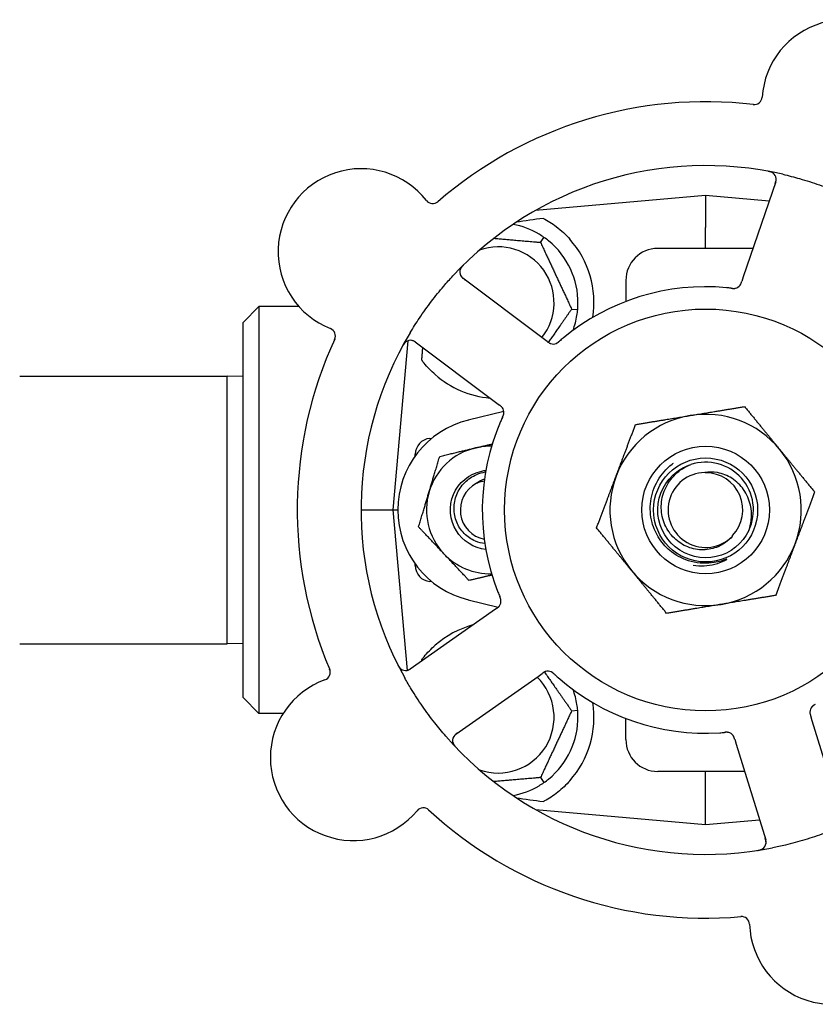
# Model space of a CAD drawing. Header units: inches. Extents: x 18 to 846, y -44 to 561.
# Tile 576 of 637: x 440.55 to 443.67, y 445.02 to 448.88. Entities that reach past the tile are written whole.
import ezdxf

# ---------------------------------------------------------------- set-up
doc = ezdxf.new("R2010")
doc.units = ezdxf.units.IN
doc.header["$LTSCALE"] = 24
doc.header["$MEASUREMENT"] = 0
doc.layers.add('Visible (ANSI)', color=7, linetype='Continuous', lineweight=30)

msp = doc.modelspace()

# ---------------------------------------------------------------- linework, layer by layer
at = {"layer": 'Visible (ANSI)'}
for p, q in [((443.51587, 448.24229), (443.38873, 447.87042)), ((443.24093, 448.18918), (442.57482, 448.13091)), ((443.24093, 448.18918), (443.24093, 448.06428)), ((443.49026, 448.16737), (443.24093, 448.18918)), ((443.24093, 447.98168), (443.24093, 448.06428)), ((442.59401, 448.00565), (442.60767, 448.02517)), ((443.42677, 447.98168), (443.05343, 447.98168)), ((442.60451, 447.62879), (442.29013, 447.86463)), ((442.92843, 447.85668), (442.92843, 447.77398)), ((443.38873, 447.87042), (443.38229, 447.85159)), ((441.42843, 447.69168), (441.49093, 447.75418)), ((441.49093, 447.75418), (441.49093, 446.15918)), ((441.64742, 447.75418), (441.49093, 447.75418)), ((442.71601, 447.74402), (442.73974, 447.74195)), ((441.42843, 446.22168), (441.42843, 447.69168)), ((442.07395, 447.61988), (442.01593, 446.95668)), ((442.62041, 447.61687), (442.60451, 447.62879)), ((442.1032, 447.61545), (442.41759, 447.37961)), ((440.55343, 447.48168), (441.36593, 447.48168)), ((441.36593, 446.43168), (441.36593, 447.48168)), ((441.42843, 447.48005), (441.36593, 447.48168)), ((442.41759, 447.37961), (442.4335, 447.36767)), ((442.45041, 447.3428), (442.31125, 447.30885)), ((442.16048, 447.23716), (442.16837, 447.23785)), ((442.10343, 447.16909), (442.10343, 447.17489)), ((441.89093, 446.95668), (442.01593, 446.95668)), ((442.01593, 446.95668), (442.03468, 446.95668)), ((442.01593, 446.95668), (442.07095, 446.3278)), ((442.10343, 446.73847), (442.10343, 446.74427)), ((442.16837, 446.67552), (442.16048, 446.67621)), ((442.31125, 446.60451), (442.42844, 446.57592)), ((442.40505, 446.55911), (442.08361, 446.33299)), ((442.4213, 446.57054), (442.40505, 446.55911)), ((440.55343, 446.43168), (441.36593, 446.43168)), ((441.42843, 446.43332), (441.36593, 446.43168)), ((442.58428, 446.30433), (442.60055, 446.31578)), ((442.26283, 446.07821), (442.58428, 446.30433)), ((441.42843, 446.22168), (441.49093, 446.15918)), ((441.58585, 446.15918), (441.49093, 446.15918)), ((442.71601, 446.16934), (442.73974, 446.17142)), ((442.92843, 446.05668), (442.92843, 446.13939)), ((443.65844, 446.13058), (443.65258, 446.1496)), ((443.77416, 445.75499), (443.65844, 446.13058)), ((443.35489, 446.05785), (443.36075, 446.03886)), ((443.36075, 446.03886), (443.47647, 445.66327)), ((443.39377, 445.93168), (443.05343, 445.93168)), ((443.24093, 445.84909), (443.24093, 445.93168)), ((442.59401, 445.90771), (442.60767, 445.8882)), ((443.24093, 445.72418), (443.24093, 445.84909)), ((442.57482, 445.78246), (443.24093, 445.72418)), ((443.24093, 445.72418), (443.45201, 445.74265))]:
    msp.add_line(p, q, dxfattribs=at)
for radius in [0.7875, 0.25014, 0.20385]:
    msp.add_circle((443.24093, 446.95668), radius, dxfattribs=at)
for centre, radius, start, end in [((443.78685, 448.55344), 0.325, 326.006, 176.24329), ((443.24093, 446.95668), 1.6, 83.25836, 130.99093), ((443.43137, 448.57678), 0.03125, 263.29575, 356.24329), ((441.89103, 447.96931), 0.325, 38.006, 248.24329), ((443.24093, 446.95668), 1.35, 77.06409, 137.1852), ((443.4863, 448.2524), 0.03125, 341.12465, 79.27672), ((442.17173, 448.18867), 0.03125, 218.006, 310.95354), ((442.42843, 447.76918), 0.3125, 59.15807, 79.28378), ((442.42843, 447.76918), 0.3125, 359.15807, 50.84193), ((442.42843, 447.76918), 0.375, 351.21293, 41.51889), ((442.42843, 447.76918), 0.21875, 321.38477, 109.65889), ((443.05343, 447.85668), 0.125, 90, 180), ((442.30888, 447.88963), 0.03125, 134.97257, 233.12465), ((443.24093, 446.95668), 0.875, 84.63234, 129.61695), ((443.35086, 447.85624), 0.03125, 281.91027, 323.9096), ((442.42843, 447.76918), 0.3125, 339.72028, 350.84193), ((441.75898, 447.63844), 0.03125, 335.29575, 68.24329), ((443.24093, 446.95668), 1.6, 155.25836, 202.99093), ((443.24093, 446.95668), 1.35, 149.06409, 209.1852), ((442.08445, 447.59045), 0.03125, 53.12465, 151.27672), ((442.6438, 447.63839), 0.03125, 251.11888, 292.57804), ((442.42843, 447.76918), 0.375, 228.77041, 265.08898), ((442.41937, 447.33921), 0.03125, 353.91027, 35.9096), ((443.24093, 446.95668), 0.375, 99.34128, 159.34128), ((443.24093, 446.95668), 0.375, 39.34128, 99.34128), ((442.39718, 446.95668), 0.3625, 103.71173, 256.28827), ((443.24093, 446.95668), 0.875, 156.63234, 201.61695), ((442.16593, 447.17489), 0.0625, 95, 180), ((442.39718, 446.95668), 0.25, 103.27138, 163.27138), ((442.39718, 446.95668), 0.25, 88.80625, 103.27138), ((443.24093, 446.95668), 0.375, 339.34128, 39.34128), ((443.24093, 446.95668), 0.1875, 334.71096, 108.15663), ((443.24093, 446.95668), 0.375, 159.34128, 219.34128), ((443.24093, 446.95668), 0.14696, 91.25861, 315.29572), ((443.24093, 446.95668), 0.14583, 316.55117, 90.00317), ((442.39718, 446.95668), 0.11727, 117.74755, 258.35099), ((442.39718, 446.95668), 0.25, 163.27138, 223.27138), ((443.24093, 446.95668), 0.375, 279.34128, 339.34128), ((442.39718, 446.95668), 0.25, 223.27138, 271.19375), ((442.16593, 446.73847), 0.0625, 180, 265), ((443.24093, 446.95668), 0.375, 219.34128, 279.34128), ((442.40806, 446.59943), 0.03125, 323.11888, 4.57804), ((442.42843, 446.14418), 0.375, 105.31908, 131.22959), ((442.06563, 446.35855), 0.03125, 206.97257, 305.12465), ((441.73884, 446.32052), 0.03125, 290.006, 22.95354), ((442.62325, 446.29354), 0.03125, 65.91027, 107.9096), ((441.86072, 445.98577), 0.325, 110.006, 320.24329), ((442.42843, 446.14418), 0.21875, 250.34111, 46.01219), ((443.24093, 446.95668), 0.875, 228.63234, 273.61695), ((442.42843, 446.14418), 0.3125, 9.15807, 20.27972), ((442.42843, 446.14418), 0.375, 318.48111, 8.78707), ((443.68074, 446.16431), 0.03125, 137.91027, 179.9096), ((442.42843, 446.14418), 0.3125, 309.15807, 0.84193), ((442.28081, 446.05265), 0.03125, 125.12465, 223.27672), ((443.32332, 446.05419), 0.03125, 35.11888, 76.57804), ((443.24093, 446.95668), 1.35, 221.06409, 281.1852), ((443.05343, 446.05668), 0.125, 180, 270), ((442.42843, 446.14418), 0.3125, 280.71622, 300.84193), ((442.13459, 445.75794), 0.03125, 47.29575, 140.24329), ((443.24093, 446.95668), 1.6, 227.25836, 274.99093), ((443.4466, 445.65407), 0.03125, 278.97257, 17.12465), ((443.73782, 445.344), 0.325, 182.006, 32.24329), ((443.38178, 445.33153), 0.03125, 2.006, 94.95354)]:
    msp.add_arc(centre, radius, start, end, dxfattribs=at)
for centre, major_axis, start_param, end_param in [((444.24596, 448.15163), (-2.38839, -0.20896), 5.4649258, 5.5279515), ((444.24596, 445.76173), (-2.38839, 0.20896), 0.7552338, 0.8182595)]:
    msp.add_ellipse(centre, major_axis=major_axis, ratio=0.0521373, start_param=start_param, end_param=end_param, dxfattribs=at)
for points, knots in [([(443.50489, 448.27752), (443.50466, 448.27769), (443.50436, 448.2779), (443.50336, 448.27855), (443.50255, 448.27903), (443.50069, 448.28), (443.49954, 448.28053), (443.49749, 448.28131), (443.49683, 448.28155), (443.49516, 448.2821), (443.4941, 448.28241), (443.49185, 448.28302), (443.49062, 448.28331), (443.4887, 448.28373), (443.48798, 448.28387), (443.48655, 448.28415), (443.48585, 448.28428), (443.48515, 448.28441)], [0.051298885, 0.051298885, 0.051298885, 0.051298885, 0.057269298, 0.057269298, 0.069785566, 0.069785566, 0.083632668, 0.083632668, 0.089458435, 0.089458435, 0.09782017, 0.09782017, 0.107290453, 0.107290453, 0.113094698, 0.113094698, 0.118968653, 0.118968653, 0.118968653, 0.118968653]), ([(443.51325, 448.23462), (443.51355, 448.23551), (443.51386, 448.23641), (443.51502, 448.23991), (443.5158, 448.24252), (443.51682, 448.24696), (443.51713, 448.24888), (443.51742, 448.25206), (443.51745, 448.25351), (443.51733, 448.25579), (443.51725, 448.25664), (443.51712, 448.25753), (443.5171, 448.25772), (443.51707, 448.25788)], [0, 0, 0, 0, 0.007248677, 0.007248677, 0.028564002, 0.028564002, 0.04748221, 0.04748221, 0.065361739, 0.065361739, 0.076705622, 0.076705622, 0.079955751, 0.079955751, 0.079955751, 0.079955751]), ([(443.54314, 448.27242), (443.56549, 448.26729), (443.58756, 448.26162), (443.63532, 448.24807), (443.66122, 448.23988), (443.71206, 448.22209), (443.73669, 448.21264), (443.7766, 448.19597), (443.7921, 448.18916), (443.80751, 448.18204)], [-0.73117336, -0.73117336, -0.73117336, -0.73117336, -0.55242948, -0.55242948, -0.34016147, -0.34016147, -0.13232742, -0.13232742, 0, 0, 0, 0]), ([(442.60556, 448.09971), (442.62162, 448.0911), (442.63905, 448.08017), (442.67502, 448.05272), (442.69341, 448.03559), (442.70921, 448.01776)], [1.44549616, 1.44549616, 1.44549616, 1.44549616, 1.60647008, 1.60647008, 1.78790376, 1.78790376, 1.78790376, 1.78790376]), ([(442.29181, 447.91672), (442.29136, 447.91627), (442.29092, 447.91584), (442.28973, 447.91465), (442.28898, 447.91388), (442.28762, 447.91242), (442.287, 447.91174), (442.28545, 447.90995), (442.28453, 447.9088), (442.28301, 447.90675), (442.28238, 447.90581), (442.28136, 447.90417), (442.28096, 447.90344), (442.2802, 447.90197), (442.27988, 447.90123), (442.27955, 447.9004), (442.27948, 447.90022), (442.27942, 447.90007)], [0, 0, 0, 0, 0.005149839, 0.005149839, 0.013554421, 0.013554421, 0.020527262, 0.020527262, 0.031641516, 0.031641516, 0.041623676, 0.041623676, 0.051235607, 0.051235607, 0.06373445, 0.06373445, 0.067355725, 0.067355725, 0.067355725, 0.067355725]), ([(442.08298, 447.65069), (442.09476, 447.67035), (442.10698, 447.6896), (442.1346, 447.7308), (442.15037, 447.75287), (442.18235, 447.79487), (442.1983, 447.81463), (442.22642, 447.84752), (442.23837, 447.86095), (442.25063, 447.87418)], [-0.73117437, -0.73117437, -0.73117437, -0.73117437, -0.55243049, -0.55243049, -0.34047291, -0.34047291, -0.14064238, -0.14064238, 0, 0, 0, 0]), ([(442.2804, 447.87675), (442.28053, 447.87649), (442.28069, 447.87616), (442.28152, 447.87457), (442.28245, 447.87308), (442.28437, 447.87055), (442.28536, 447.8694), (442.28807, 447.86664), (442.2899, 447.86501), (442.29267, 447.86277), (442.29349, 447.86212), (442.29509, 447.8609), (442.29586, 447.86033), (442.29662, 447.85975)], [0.058736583, 0.058736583, 0.058736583, 0.058736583, 0.064782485, 0.064782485, 0.086145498, 0.086145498, 0.103238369, 0.103238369, 0.123434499, 0.123434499, 0.131598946, 0.131598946, 0.138939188, 0.138939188, 0.138939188, 0.138939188]), ([(443.37534, 447.83681), (443.37539, 447.83689), (443.37545, 447.83697), (443.37564, 447.83721), (443.37577, 447.83739), (443.37636, 447.83821), (443.37687, 447.83899), (443.37802, 447.84094), (443.37867, 447.84222), (443.37986, 447.84489), (443.38042, 447.84629), (443.38117, 447.84834), (443.38139, 447.84899), (443.38173, 447.84995), (443.38184, 447.85028), (443.38206, 447.85092), (443.38217, 447.85123), (443.38228, 447.85155)], [0.038929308, 0.038929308, 0.038929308, 0.038929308, 0.040726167, 0.040726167, 0.043941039, 0.043941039, 0.054249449, 0.054249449, 0.066768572, 0.066768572, 0.07820649, 0.07820649, 0.083402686, 0.083402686, 0.086046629, 0.086046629, 0.08863019, 0.08863019, 0.08863019, 0.08863019]), ([(443.37583, 447.83746), (443.37583, 447.83746), (443.37584, 447.83746), (443.37588, 447.83752), (443.37601, 447.8377), (443.37641, 447.83826), (443.37672, 447.83871), (443.37738, 447.83973), (443.37771, 447.84031), (443.37812, 447.84106), (443.37822, 447.84125), (443.37895, 447.84267), (443.37969, 447.84434), (443.38073, 447.8471), (443.38102, 447.84793), (443.38148, 447.84923), (443.38164, 447.84968), (443.38195, 447.8506), (443.38212, 447.85108), (443.38228, 447.85155)], [0.028019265, 0.028019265, 0.028019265, 0.028019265, 0.028672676, 0.028672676, 0.033062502, 0.033062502, 0.040781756, 0.040781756, 0.051074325, 0.051074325, 0.054504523, 0.054504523, 0.075062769, 0.075062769, 0.083066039, 0.083066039, 0.087153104, 0.087153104, 0.091266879, 0.091266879, 0.091266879, 0.091266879]), ([(443.34118, 447.82592), (443.34071, 447.82598), (443.3402, 447.82603), (443.33966, 447.82609), (443.33479, 447.82665), (443.32814, 447.82734), (443.32278, 447.82785)], [0.48080563, 0.48080563, 0.48080563, 0.48080563, 0.5329828, 0.5329828, 0.5329828, 1, 1, 1, 1]), ([(443.34122, 447.82592), (443.34152, 447.82588), (443.34182, 447.82585), (443.34262, 447.82576), (443.34313, 447.8257), (443.34471, 447.82553), (443.34579, 447.82543), (443.34807, 447.82525), (443.34926, 447.82519), (443.35163, 447.82514), (443.35275, 447.82516), (443.35496, 447.8253), (443.35595, 447.82543), (443.35717, 447.82564), (443.3575, 447.82571), (443.35776, 447.82576)], [0.001596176, 0.001596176, 0.001596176, 0.001596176, 0.00393777, 0.00393777, 0.007842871, 0.007842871, 0.016055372, 0.016055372, 0.025513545, 0.025513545, 0.037191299, 0.037191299, 0.054193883, 0.054193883, 0.061558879, 0.061558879, 0.061558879, 0.061558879]), ([(443.34122, 447.82592), (443.34176, 447.82585), (443.34231, 447.82579), (443.34339, 447.82567), (443.34393, 447.82561), (443.34574, 447.82542), (443.34701, 447.8253), (443.34908, 447.82517), (443.34993, 447.82514), (443.35187, 447.8251), (443.35288, 447.82513), (443.35468, 447.82526), (443.35548, 447.82535), (443.35675, 447.82555), (443.35728, 447.82566), (443.35759, 447.82572), (443.35764, 447.82573), (443.35765, 447.82573), (443.35765, 447.82574), (443.35765, 447.82574)], [0, 0, 0, 0, 0.004180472, 0.004180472, 0.008305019, 0.008305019, 0.018114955, 0.018114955, 0.025612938, 0.025612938, 0.036850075, 0.036850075, 0.047489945, 0.047489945, 0.056089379, 0.056089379, 0.05828692, 0.05828692, 0.058652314, 0.058652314, 0.058652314, 0.058652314]), ([(442.10969, 447.61058), (442.10894, 447.61114), (442.10818, 447.61171), (442.10521, 447.6139), (442.10297, 447.61545), (442.09906, 447.61779), (442.09732, 447.61867), (442.09439, 447.61994), (442.09302, 447.62041), (442.09082, 447.621), (442.08999, 447.62119), (442.0891, 447.62134), (442.08891, 447.62137), (442.08875, 447.6214)], [0, 0, 0, 0, 0.007248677, 0.007248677, 0.028564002, 0.028564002, 0.047482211, 0.047482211, 0.06536174, 0.06536174, 0.076705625, 0.076705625, 0.079955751, 0.079955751, 0.079955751, 0.079955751]), ([(442.65509, 447.60925), (442.65531, 447.60934), (442.65559, 447.60945), (442.65639, 447.60981), (442.65697, 447.61008), (442.65816, 447.61071), (442.65877, 447.61106), (442.65997, 447.6118), (442.66055, 447.61218), (442.66193, 447.61314), (442.66276, 447.61375), (442.66397, 447.61468), (442.66432, 447.61497), (442.66562, 447.61601), (442.66657, 447.61681), (442.6678, 447.61786), (442.66811, 447.61812), (442.66854, 447.6185), (442.66868, 447.61861), (442.66881, 447.61873)], [0.044252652, 0.044252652, 0.044252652, 0.044252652, 0.050671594, 0.050671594, 0.061250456, 0.061250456, 0.071050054, 0.071050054, 0.078610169, 0.078610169, 0.087196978, 0.087196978, 0.090753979, 0.090753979, 0.100050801, 0.100050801, 0.10314767, 0.10314767, 0.10451733, 0.10451733, 0.10451733, 0.10451733]), ([(442.65544, 447.60939), (442.65544, 447.60939), (442.65547, 447.6094), (442.6556, 447.60945), (442.65573, 447.6095), (442.65614, 447.60968), (442.65647, 447.60983), (442.65758, 447.61036), (442.65841, 447.6108), (442.66012, 447.61185), (442.66099, 447.61243), (442.66297, 447.61386), (442.66412, 447.61476), (442.66629, 447.61656), (442.66735, 447.61746), (442.66852, 447.61848), (442.66866, 447.6186), (442.66881, 447.61873)], [0.030853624, 0.030853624, 0.030853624, 0.030853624, 0.032941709, 0.032941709, 0.03638518, 0.03638518, 0.042347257, 0.042347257, 0.055267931, 0.055267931, 0.065838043, 0.065838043, 0.077516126, 0.077516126, 0.087897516, 0.087897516, 0.089364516, 0.089364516, 0.089364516, 0.089364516]), ([(442.0663, 447.61589), (442.06607, 447.61572), (442.06579, 447.6155), (442.06485, 447.61475), (442.06415, 447.61413), (442.06265, 447.61266), (442.06179, 447.61173), (442.06041, 447.61002), (442.05999, 447.60947), (442.05894, 447.60805), (442.05832, 447.60714), (442.05704, 447.60518), (442.05639, 447.60411), (442.0554, 447.60241), (442.05504, 447.60177), (442.05433, 447.60049), (442.054, 447.59987), (442.05365, 447.59924)], [0.051298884, 0.051298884, 0.051298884, 0.051298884, 0.057269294, 0.057269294, 0.069785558, 0.069785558, 0.083632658, 0.083632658, 0.089458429, 0.089458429, 0.097820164, 0.097820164, 0.107290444, 0.107290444, 0.113094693, 0.113094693, 0.118968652, 0.118968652, 0.118968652, 0.118968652]), ([(442.62041, 447.61687), (442.62083, 447.61655), (442.62126, 447.61623), (442.62208, 447.61561), (442.62249, 447.61531), (442.62341, 447.61464), (442.62391, 447.61427), (442.62573, 447.61297), (442.62692, 447.61218), (442.62883, 447.61102), (442.62968, 447.61055), (442.63127, 447.60978), (442.63197, 447.60947), (442.63316, 447.609), (442.63369, 447.60882), (442.634, 447.60871), (442.63404, 447.6087), (442.63404, 447.6087), (442.63404, 447.6087), (442.63404, 447.6087)], [0, 0, 0, 0, 0.004355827, 0.004355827, 0.008687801, 0.008687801, 0.014307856, 0.014307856, 0.029588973, 0.029588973, 0.043844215, 0.043844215, 0.054171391, 0.054171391, 0.061954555, 0.061954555, 0.063871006, 0.063871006, 0.063878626, 0.063878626, 0.063878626, 0.063878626]), ([(442.62044, 447.61684), (442.62068, 447.61666), (442.62092, 447.61648), (442.62223, 447.6155), (442.62334, 447.61468), (442.62569, 447.61303), (442.62696, 447.6122), (442.62928, 447.61082), (442.63036, 447.61025), (442.63242, 447.6093), (442.63344, 447.60891), (442.63431, 447.60861), (442.63444, 447.60857), (442.63455, 447.60854)], [0, 0, 0, 0, 0.002309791, 0.002309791, 0.012623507, 0.012623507, 0.024338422, 0.024338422, 0.035397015, 0.035397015, 0.047442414, 0.047442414, 0.049661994, 0.049661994, 0.049661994, 0.049661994]), ([(442.18127, 447.48715), (442.16579, 447.50072), (442.15084, 447.51621), (442.13472, 447.53598), (442.13178, 447.53974), (442.12893, 447.54351)], [0.52788927, 0.52788927, 0.52788927, 0.52788927, 0.6827691, 0.6827691, 0.71884724, 0.71884724, 0.71884724, 0.71884724]), ([(442.44541, 447.35649), (442.44536, 447.35656), (442.4453, 447.35665), (442.44512, 447.3569), (442.445, 447.35708), (442.4444, 447.35789), (442.44382, 447.35862), (442.44231, 447.36031), (442.4413, 447.36133), (442.43913, 447.36329), (442.43796, 447.36425), (442.43625, 447.36559), (442.4357, 447.36601), (442.43489, 447.36663), (442.43461, 447.36684), (442.43407, 447.36724), (442.43381, 447.36744), (442.43354, 447.36764)], [0.038929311, 0.038929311, 0.038929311, 0.038929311, 0.040726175, 0.040726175, 0.043941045, 0.043941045, 0.054249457, 0.054249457, 0.066768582, 0.066768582, 0.078206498, 0.078206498, 0.083402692, 0.083402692, 0.086046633, 0.086046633, 0.088630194, 0.088630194, 0.088630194, 0.088630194]), ([(442.44495, 447.35716), (442.44495, 447.35716), (442.44495, 447.35716), (442.44491, 447.35722), (442.44478, 447.3574), (442.44437, 447.35796), (442.44404, 447.35839), (442.44326, 447.35933), (442.44282, 447.35983), (442.44223, 447.36045), (442.44208, 447.3606), (442.44096, 447.36173), (442.43959, 447.36295), (442.43729, 447.36479), (442.4366, 447.36533), (442.4355, 447.36617), (442.43512, 447.36645), (442.43434, 447.36704), (442.43394, 447.36734), (442.43354, 447.36764)], [0.028019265, 0.028019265, 0.028019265, 0.028019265, 0.028672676, 0.028672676, 0.033062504, 0.033062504, 0.040781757, 0.040781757, 0.051074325, 0.051074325, 0.054504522, 0.054504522, 0.07506277, 0.07506277, 0.083066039, 0.083066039, 0.087153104, 0.087153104, 0.091266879, 0.091266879, 0.091266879, 0.091266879]), ([(442.44521, 447.32064), (442.44502, 447.32021), (442.4448, 447.31974), (442.44458, 447.31924), (442.44255, 447.31478), (442.43983, 447.30867), (442.4377, 447.30373)], [0.48080563, 0.48080563, 0.48080563, 0.48080563, 0.5329828, 0.5329828, 0.5329828, 1, 1, 1, 1]), ([(442.44523, 447.32067), (442.44536, 447.32095), (442.44548, 447.32122), (442.44582, 447.32196), (442.44603, 447.32242), (442.44667, 447.32387), (442.44711, 447.32487), (442.44798, 447.32698), (442.44841, 447.3281), (442.44919, 447.33033), (442.44951, 447.3314), (442.45006, 447.33354), (442.45024, 447.33453), (442.45042, 447.33576), (442.45046, 447.3361), (442.45049, 447.33635)], [0.001596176, 0.001596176, 0.001596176, 0.001596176, 0.003937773, 0.003937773, 0.007842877, 0.007842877, 0.016055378, 0.016055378, 0.025513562, 0.025513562, 0.037191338, 0.037191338, 0.0541939, 0.0541939, 0.061558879, 0.061558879, 0.061558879, 0.061558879]), ([(442.44523, 447.32067), (442.44546, 447.32117), (442.44569, 447.32167), (442.44614, 447.32266), (442.44636, 447.32315), (442.4471, 447.32481), (442.4476, 447.32599), (442.44837, 447.32791), (442.44866, 447.32872), (442.44929, 447.33055), (442.44958, 447.33152), (442.45002, 447.33327), (442.45017, 447.33407), (442.45038, 447.33533), (442.45044, 447.33587), (442.45047, 447.33618), (442.45048, 447.33623), (442.45048, 447.33624), (442.45048, 447.33624), (442.45048, 447.33624)], [0, 0, 0, 0, 0.004180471, 0.004180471, 0.008305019, 0.008305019, 0.018114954, 0.018114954, 0.025612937, 0.025612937, 0.036850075, 0.036850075, 0.047489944, 0.047489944, 0.05608938, 0.05608938, 0.05828692, 0.05828692, 0.058652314, 0.058652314, 0.058652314, 0.058652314]), ([(443.10769, 446.79227), (443.08903, 446.80656), (443.07289, 446.82385), (443.04677, 446.86318), (443.03703, 446.88497), (443.02392, 446.9352), (443.02223, 446.96363), (443.02982, 447.01982), (443.03914, 447.04704), (443.0678, 447.09666), (443.08696, 447.11852), (443.11161, 447.13755), (443.11349, 447.13895), (443.11538, 447.14033)], [-3.5801326, -3.5801326, -3.5801326, -3.5801326, -3.4004535, -3.4004535, -3.2191752, -3.2191752, -3.0035583, -3.0035583, -2.7857358, -2.7857358, -2.5657084, -2.5657084, -2.5477946, -2.5477946, -2.5477946, -2.5477946]), ([(443.41046, 446.87659), (443.38623, 446.8253), (443.33752, 446.78626), (443.28219, 446.77378), (443.22686, 446.7613), (443.16611, 446.77564), (443.12221, 446.81155), (443.0784, 446.84739), (443.05231, 446.90393), (443.05347, 446.96052), (443.05463, 447.01721), (443.08312, 447.07273), (443.1285, 447.10674), (443.14481, 447.11896), (443.16318, 447.1283), (443.18256, 447.13458)], [5.153766, 5.153766, 5.153766, 5.153766, 6.061332, 6.061332, 6.061332, 6.968806, 6.968806, 6.968806, 7.8744508, 7.8744508, 7.8744508, 8.7817425, 8.7817425, 8.7817425, 9.107885, 9.107885, 9.107885, 9.107885]), ([(443.34538, 446.85331), (443.33758, 446.84412), (443.32867, 446.83593), (443.308, 446.82109), (443.29612, 446.81478), (443.26468, 446.80308), (443.24459, 446.79986), (443.20373, 446.80125), (443.18337, 446.80605), (443.14508, 446.82335), (443.12761, 446.83586), (443.098, 446.86725), (443.0863, 446.88595), (443.07045, 446.9273), (443.06664, 446.94961), (443.06773, 446.99502), (443.07282, 447.01766), (443.09155, 447.06028), (443.1052, 447.07975), (443.13955, 447.11284), (443.16006, 447.12597), (443.1825, 447.13485)], [-1.5503297, -1.5503297, -1.5503297, -1.5503297, -1.4577971, -1.4577971, -1.3550285, -1.3550285, -1.200467, -1.200467, -1.0416694, -1.0416694, -0.8786368, -0.8786368, -0.7113708, -0.7113708, -0.5398726, -0.5398726, -0.3641439, -0.3641439, -0.1841858, -0.1841858, 0, 0, 0, 0]), ([(442.37982, 446.80141), (442.33307, 446.80678), (442.2892, 446.83431), (442.26438, 446.87435), (442.23819, 446.9166), (442.2339, 446.97165), (442.25323, 447.01745), (442.27256, 447.06323), (442.31498, 447.09855), (442.36351, 447.10926), (442.36889, 447.11045), (442.37434, 447.11133), (442.37981, 447.11191)], [6.3945263, 6.3945263, 6.3945263, 6.3945263, 7.2990044, 7.2990044, 7.2990044, 8.2534333, 8.2534333, 8.2534333, 9.2076053, 9.2076053, 9.2076053, 9.3134369, 9.3134369, 9.3134369, 9.3134369]), ([(442.37594, 446.82472), (442.3632, 446.8262), (442.35071, 446.82952), (442.32251, 446.84153), (442.3077, 446.85164), (442.28254, 446.87715), (442.27251, 446.89238), (442.25871, 446.92609), (442.25516, 446.94428), (442.2552, 446.9813), (442.25889, 446.99976), (442.27322, 447.03453), (442.28381, 447.05046), (442.31069, 447.0776), (442.32679, 447.08847), (442.35551, 447.10063), (442.367, 447.10394), (442.37874, 447.10585)], [-1.2470977, -1.2470977, -1.2470977, -1.2470977, -1.1486049, -1.1486049, -1.0127327, -1.0127327, -0.8746582, -0.8746582, -0.7343822, -0.7343822, -0.5919052, -0.5919052, -0.4472279, -0.4472279, -0.3003508, -0.3003508, -0.2092229, -0.2092229, -0.2092229, -0.2092229]), ([(443.41046, 446.87659), (443.41594, 446.89231), (443.41929, 446.9087), (443.42144, 446.94208), (443.42017, 446.95891), (443.41168, 446.99726), (443.40264, 447.01806), (443.3775, 447.05408), (443.36194, 447.06916), (443.32663, 447.09177), (443.30744, 447.0994), (443.27089, 447.10597), (443.25412, 447.1062), (443.2377, 447.1036)], [-0.89666376, -0.89666376, -0.89666376, -0.89666376, -0.7697294, -0.7697294, -0.64162523, -0.64162523, -0.47009117, -0.47009117, -0.30597672, -0.30597672, -0.14928046, -0.14928046, -0.02134877, -0.02134877, -0.02134877, -0.02134877]), ([(442.37324, 447.06957), (442.36948, 447.06888), (442.36574, 447.06804), (442.35424, 447.06495), (442.34775, 447.06252), (442.34258, 447.06047)], [0.060737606, 0.060737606, 0.060737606, 0.060737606, 0.090010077, 0.090010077, 0.150835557, 0.150835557, 0.150835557, 0.150835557]), ([(443.27408, 446.75052), (443.26031, 446.7483), (443.24642, 446.74738), (443.21613, 446.7483), (443.19989, 446.75065), (443.15635, 446.76212), (443.13043, 446.77485), (443.10769, 446.79227)], [-0.44935864, -0.44935864, -0.44935864, -0.44935864, -0.34320731, -0.34320731, -0.21838639, -0.21838639, 0, 0, 0, 0]), ([(443.19203, 446.73967), (443.20654, 446.73764), (443.22124, 446.73705), (443.26391, 446.73967), (443.29129, 446.74677), (443.31648, 446.75901)], [-0.32666896, -0.32666896, -0.32666896, -0.32666896, -0.21422591, -0.21422591, 0, 0, 0, 0]), ([(443.31648, 446.75901), (443.31799, 446.75974), (443.31966, 446.76059), (443.32167, 446.76175), (443.32258, 446.76229), (443.32325, 446.76281), (443.32337, 446.76292), (443.32349, 446.76306), (443.32352, 446.7631), (443.32355, 446.76316), (443.32356, 446.76318), (443.32356, 446.76322), (443.32356, 446.76324), (443.32355, 446.76326), (443.32354, 446.76327), (443.3235, 446.7633), (443.32348, 446.76331), (443.3234, 446.76333), (443.32334, 446.76333), (443.3231, 446.76332), (443.32285, 446.76328), (443.32158, 446.763), (443.32006, 446.76251), (443.31086, 446.75952), (443.29519, 446.75391), (443.27408, 446.75052)], [-0.32002064, -0.32002064, -0.32002064, -0.32002064, -0.25037654, -0.25037654, -0.22022079, -0.22022079, -0.21319305, -0.21319305, -0.21059304, -0.21059304, -0.20923641, -0.20923641, -0.20821255, -0.20821255, -0.20712521, -0.20712521, -0.2055378, -0.2055378, -0.20262718, -0.20262718, -0.19315319, -0.19315319, -0.1629071, -0.1629071, 0, 0, 0, 0]), ([(442.43927, 446.60117), (442.43925, 446.60141), (442.43923, 446.60171), (442.43914, 446.60258), (442.43905, 446.60322), (442.43882, 446.60454), (442.43868, 446.60523), (442.43835, 446.60661), (442.43817, 446.60727), (442.43768, 446.60888), (442.43736, 446.60986), (442.43684, 446.61129), (442.43668, 446.61172), (442.43609, 446.61327), (442.43563, 446.61443), (442.43501, 446.61592), (442.43485, 446.61629), (442.43463, 446.61682), (442.43456, 446.61699), (442.43449, 446.61715)], [0.044252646, 0.044252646, 0.044252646, 0.044252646, 0.05067159, 0.05067159, 0.061250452, 0.061250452, 0.07105005, 0.07105005, 0.078610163, 0.078610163, 0.087196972, 0.087196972, 0.090753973, 0.090753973, 0.100050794, 0.100050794, 0.103147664, 0.103147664, 0.104517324, 0.104517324, 0.104517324, 0.104517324]), ([(442.43925, 446.60155), (442.43925, 446.60155), (442.43924, 446.60158), (442.43923, 446.60172), (442.43922, 446.60186), (442.43918, 446.6023), (442.43914, 446.60267), (442.43898, 446.60388), (442.43882, 446.60481), (442.43835, 446.60675), (442.43807, 446.60776), (442.43732, 446.61009), (442.43682, 446.61146), (442.43578, 446.61408), (442.43524, 446.61537), (442.43464, 446.61679), (442.43457, 446.61697), (442.43449, 446.61715)], [0.030853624, 0.030853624, 0.030853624, 0.030853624, 0.032941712, 0.032941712, 0.036385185, 0.036385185, 0.042347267, 0.042347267, 0.055267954, 0.055267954, 0.065838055, 0.065838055, 0.077516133, 0.077516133, 0.087897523, 0.087897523, 0.089364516, 0.089364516, 0.089364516, 0.089364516]), ([(442.42131, 446.57054), (442.42174, 446.57084), (442.42217, 446.57115), (442.42302, 446.57175), (442.42343, 446.57204), (442.42435, 446.5727), (442.42486, 446.57307), (442.42665, 446.57439), (442.42777, 446.57528), (442.42947, 446.57674), (442.43018, 446.57741), (442.4314, 446.57868), (442.43191, 446.57925), (442.43272, 446.58023), (442.43307, 446.58068), (442.43326, 446.58095), (442.43329, 446.58098), (442.43329, 446.58098), (442.43329, 446.58098), (442.43329, 446.58098)], [0, 0, 0, 0, 0.004355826, 0.004355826, 0.008687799, 0.008687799, 0.014307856, 0.014307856, 0.029588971, 0.029588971, 0.043844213, 0.043844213, 0.054171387, 0.054171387, 0.06195455, 0.06195455, 0.063871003, 0.063871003, 0.063878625, 0.063878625, 0.063878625, 0.063878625]), ([(442.42134, 446.57057), (442.42158, 446.57074), (442.42183, 446.57091), (442.42316, 446.57185), (442.42428, 446.57265), (442.42658, 446.57437), (442.42777, 446.57533), (442.4298, 446.57711), (442.43067, 446.57796), (442.43222, 446.57963), (442.4329, 446.58048), (442.43345, 446.58121), (442.43353, 446.58132), (442.4336, 446.58141)], [0, 0, 0, 0, 0.002309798, 0.002309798, 0.012623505, 0.012623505, 0.02433842, 0.02433842, 0.035397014, 0.035397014, 0.047442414, 0.047442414, 0.049661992, 0.049661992, 0.049661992, 0.049661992]), ([(442.12893, 446.36986), (442.13177, 446.37361), (442.1347, 446.37737), (442.15082, 446.39714), (442.16578, 446.41263), (442.18127, 446.42621)], [1.53001661, 1.53001661, 1.53001661, 1.53001661, 1.56598407, 1.56598407, 1.72098253, 1.72098253, 1.72098253, 1.72098253]), ([(442.03459, 446.35068), (442.03487, 446.35012), (442.03515, 446.34956), (442.03591, 446.34807), (442.03641, 446.34712), (442.03738, 446.34537), (442.03784, 446.34457), (442.03906, 446.34254), (442.03987, 446.34131), (442.04135, 446.33924), (442.04205, 446.33834), (442.04329, 446.33687), (442.04386, 446.33626), (442.04503, 446.33509), (442.04563, 446.33456), (442.04632, 446.33398), (442.04647, 446.33386), (442.04659, 446.33376)], [0, 0, 0, 0, 0.005149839, 0.005149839, 0.013554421, 0.013554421, 0.020527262, 0.020527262, 0.031641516, 0.031641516, 0.041623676, 0.041623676, 0.051235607, 0.051235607, 0.06373445, 0.06373445, 0.067355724, 0.067355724, 0.067355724, 0.067355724]), ([(442.06907, 446.32749), (442.06936, 446.32752), (442.06973, 446.32758), (442.0715, 446.32788), (442.0732, 446.3283), (442.07619, 446.32934), (442.07759, 446.32992), (442.08106, 446.33165), (442.08318, 446.33289), (442.08616, 446.33483), (442.08703, 446.33542), (442.08868, 446.33656), (442.08947, 446.33711), (442.09025, 446.33766)], [0.058736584, 0.058736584, 0.058736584, 0.058736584, 0.064782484, 0.064782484, 0.086145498, 0.086145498, 0.103238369, 0.103238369, 0.123434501, 0.123434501, 0.131598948, 0.131598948, 0.13893919, 0.13893919, 0.13893919, 0.13893919]), ([(442.61486, 446.32364), (442.61478, 446.32362), (442.61468, 446.32359), (442.61439, 446.3235), (442.61417, 446.32343), (442.61322, 446.32312), (442.61234, 446.32279), (442.61027, 446.32188), (442.60899, 446.32123), (442.60646, 446.31977), (442.60518, 446.31896), (442.60337, 446.31774), (442.60281, 446.31736), (442.60197, 446.31677), (442.60168, 446.31657), (442.60113, 446.31619), (442.60086, 446.316), (442.60059, 446.3158)], [0.038929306, 0.038929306, 0.038929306, 0.038929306, 0.040726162, 0.040726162, 0.043941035, 0.043941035, 0.054249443, 0.054249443, 0.066768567, 0.066768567, 0.078206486, 0.078206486, 0.083402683, 0.083402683, 0.086046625, 0.086046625, 0.088630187, 0.088630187, 0.088630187, 0.088630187]), ([(442.61408, 446.32342), (442.61408, 446.32342), (442.61408, 446.32342), (442.61401, 446.32339), (442.6138, 446.32333), (442.61314, 446.32311), (442.61263, 446.32293), (442.6115, 446.32248), (442.61088, 446.32221), (442.61011, 446.32184), (442.60992, 446.32175), (442.6085, 446.32103), (442.60692, 446.32011), (442.60446, 446.31849), (442.60373, 446.318), (442.6026, 446.31721), (442.60221, 446.31694), (442.60141, 446.31638), (442.60099, 446.31609), (442.60059, 446.3158)], [0.028019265, 0.028019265, 0.028019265, 0.028019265, 0.028672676, 0.028672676, 0.033062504, 0.033062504, 0.040781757, 0.040781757, 0.051074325, 0.051074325, 0.054504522, 0.054504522, 0.075062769, 0.075062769, 0.083066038, 0.083066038, 0.087153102, 0.087153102, 0.091266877, 0.091266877, 0.091266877, 0.091266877]), ([(442.64887, 446.31241), (442.64865, 446.31261), (442.64843, 446.31281), (442.64783, 446.31336), (442.64745, 446.3137), (442.64628, 446.31477), (442.64546, 446.31549), (442.64372, 446.31697), (442.64279, 446.31772), (442.64091, 446.31915), (442.63999, 446.31979), (442.63812, 446.32098), (442.63724, 446.32146), (442.63613, 446.32201), (442.63582, 446.32215), (442.63558, 446.32225)], [0.001596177, 0.001596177, 0.001596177, 0.001596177, 0.00393777, 0.00393777, 0.007842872, 0.007842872, 0.016055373, 0.016055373, 0.025513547, 0.025513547, 0.037191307, 0.037191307, 0.054193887, 0.054193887, 0.06155888, 0.06155888, 0.06155888, 0.06155888]), ([(442.64887, 446.31241), (442.64847, 446.31278), (442.64806, 446.31315), (442.64726, 446.31388), (442.64686, 446.31425), (442.64551, 446.31547), (442.64455, 446.3163), (442.64295, 446.31763), (442.64228, 446.31816), (442.64073, 446.31933), (442.63989, 446.3199), (442.63837, 446.32085), (442.63766, 446.32125), (442.63652, 446.32183), (442.63603, 446.32206), (442.63574, 446.32219), (442.6357, 446.32221), (442.63568, 446.32221), (442.63568, 446.32221), (442.63568, 446.32221)], [0, 0, 0, 0, 0.004180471, 0.004180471, 0.008305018, 0.008305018, 0.018114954, 0.018114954, 0.025612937, 0.025612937, 0.036850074, 0.036850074, 0.047489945, 0.047489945, 0.056089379, 0.056089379, 0.058286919, 0.058286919, 0.058652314, 0.058652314, 0.058652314, 0.058652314]), ([(442.6489, 446.31238), (442.64925, 446.31206), (442.64962, 446.31171), (442.65003, 446.31134), (442.65364, 446.30804), (442.65862, 446.30356), (442.66265, 446.30001)], [0.48080563, 0.48080563, 0.48080563, 0.48080563, 0.5329828, 0.5329828, 0.5329828, 1, 1, 1, 1]), ([(442.22306, 446.06986), (442.208, 446.08715), (442.19347, 446.10471), (442.1629, 446.14362), (442.14685, 446.16534), (442.11641, 446.20926), (442.10216, 446.23116), (442.07955, 446.2682), (442.0708, 446.28318), (442.06231, 446.29838)], [-0.73118965, -0.73118965, -0.73118965, -0.73118965, -0.55244576, -0.55244576, -0.34137939, -0.34137939, -0.13566771, -0.13566771, 0, 0, 0, 0]), ([(443.67071, 446.19451), (443.67045, 446.19436), (443.67019, 446.19421), (443.66949, 446.19381), (443.66904, 446.19356), (443.66767, 446.19277), (443.66673, 446.19222), (443.66479, 446.19102), (443.66378, 446.19037), (443.66184, 446.18902), (443.66095, 446.18834), (443.65924, 446.18694), (443.65851, 446.18625), (443.65765, 446.18535), (443.65742, 446.1851), (443.65725, 446.18491)], [0.001596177, 0.001596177, 0.001596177, 0.001596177, 0.00393777, 0.00393777, 0.007842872, 0.007842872, 0.016055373, 0.016055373, 0.025513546, 0.025513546, 0.037191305, 0.037191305, 0.054193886, 0.054193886, 0.06155888, 0.06155888, 0.06155888, 0.06155888]), ([(443.67071, 446.19451), (443.67024, 446.19424), (443.66976, 446.19397), (443.66881, 446.19343), (443.66834, 446.19317), (443.66677, 446.19226), (443.66567, 446.1916), (443.66392, 446.19049), (443.66321, 446.19002), (443.66162, 446.18891), (443.66082, 446.18829), (443.65944, 446.18713), (443.65884, 446.18658), (443.65793, 446.18567), (443.65757, 446.18528), (443.65736, 446.18504), (443.65733, 446.18501), (443.65732, 446.185), (443.65732, 446.185), (443.65732, 446.185)], [0, 0, 0, 0, 0.004180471, 0.004180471, 0.008305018, 0.008305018, 0.018114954, 0.018114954, 0.025612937, 0.025612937, 0.036850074, 0.036850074, 0.047489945, 0.047489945, 0.056089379, 0.056089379, 0.058286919, 0.058286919, 0.058652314, 0.058652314, 0.058652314, 0.058652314]), ([(443.64949, 446.16483), (443.64949, 446.16483), (443.64949, 446.16482), (443.64949, 446.16475), (443.64949, 446.16453), (443.6495, 446.16384), (443.64951, 446.1633), (443.64959, 446.16208), (443.64965, 446.16141), (443.64976, 446.16057), (443.64979, 446.16035), (443.65004, 446.15878), (443.65043, 446.15699), (443.65121, 446.15415), (443.65145, 446.15331), (443.65184, 446.15199), (443.65198, 446.15153), (443.65227, 446.1506), (443.65242, 446.15011), (443.65256, 446.14964)], [0.028019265, 0.028019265, 0.028019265, 0.028019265, 0.028672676, 0.028672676, 0.033062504, 0.033062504, 0.040781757, 0.040781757, 0.051074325, 0.051074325, 0.054504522, 0.054504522, 0.075062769, 0.075062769, 0.083066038, 0.083066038, 0.087153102, 0.087153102, 0.091266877, 0.091266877, 0.091266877, 0.091266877]), ([(443.64952, 446.16564), (443.64952, 446.16555), (443.64952, 446.16545), (443.64951, 446.16514), (443.64951, 446.16492), (443.64951, 446.16391), (443.64955, 446.16298), (443.64978, 446.16072), (443.65, 446.15931), (443.65061, 446.15645), (443.65098, 446.15498), (443.65158, 446.15289), (443.65177, 446.15223), (443.65207, 446.15125), (443.65217, 446.15092), (443.65237, 446.15027), (443.65247, 446.14996), (443.65256, 446.14964)], [0.038929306, 0.038929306, 0.038929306, 0.038929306, 0.040726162, 0.040726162, 0.043941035, 0.043941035, 0.054249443, 0.054249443, 0.066768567, 0.066768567, 0.078206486, 0.078206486, 0.083402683, 0.083402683, 0.086046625, 0.086046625, 0.088630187, 0.088630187, 0.088630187, 0.088630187]), ([(442.26946, 446.08288), (442.26869, 446.08233), (442.26792, 446.08179), (442.26492, 446.07964), (442.26276, 446.07798), (442.25932, 446.07499), (442.25794, 446.07362), (442.25584, 446.07122), (442.25496, 446.07006), (442.25372, 446.06815), (442.25329, 446.06741), (442.25286, 446.06662), (442.25278, 446.06645), (442.2527, 446.0663)], [0, 0, 0, 0, 0.007248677, 0.007248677, 0.028564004, 0.028564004, 0.047482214, 0.047482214, 0.065361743, 0.065361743, 0.076705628, 0.076705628, 0.079955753, 0.079955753, 0.079955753, 0.079955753]), ([(443.33095, 446.08449), (443.33095, 446.08449), (443.33092, 446.0845), (443.33078, 446.08453), (443.33065, 446.08457), (443.33021, 446.08467), (443.32985, 446.08474), (443.32864, 446.08496), (443.32772, 446.08509), (443.32572, 446.08525), (443.32467, 446.0853), (443.32223, 446.0853), (443.32077, 446.08525), (443.31796, 446.08507), (443.31657, 446.08496), (443.31502, 446.08483), (443.31483, 446.08481), (443.31464, 446.08479)], [0.030853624, 0.030853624, 0.030853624, 0.030853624, 0.032941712, 0.032941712, 0.036385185, 0.036385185, 0.042347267, 0.042347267, 0.055267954, 0.055267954, 0.065838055, 0.065838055, 0.077516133, 0.077516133, 0.087897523, 0.087897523, 0.089364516, 0.089364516, 0.089364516, 0.089364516]), ([(443.33131, 446.0844), (443.33108, 446.08445), (443.33079, 446.08452), (443.32993, 446.08471), (443.3293, 446.08483), (443.32797, 446.08502), (443.32727, 446.0851), (443.32586, 446.0852), (443.32517, 446.08524), (443.32349, 446.08527), (443.32246, 446.08527), (443.32094, 446.08522), (443.32048, 446.0852), (443.31882, 446.08512), (443.31758, 446.08503), (443.31597, 446.0849), (443.31557, 446.08487), (443.31499, 446.08482), (443.31482, 446.08481), (443.31464, 446.08479)], [0.044252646, 0.044252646, 0.044252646, 0.044252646, 0.05067159, 0.05067159, 0.061250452, 0.061250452, 0.07105005, 0.07105005, 0.078610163, 0.078610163, 0.087196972, 0.087196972, 0.090753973, 0.090753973, 0.100050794, 0.100050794, 0.103147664, 0.103147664, 0.104517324, 0.104517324, 0.104517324, 0.104517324]), ([(442.25101, 446.04325), (442.2511, 446.04298), (442.25122, 446.04264), (442.25164, 446.04152), (442.25201, 446.04066), (442.25295, 446.03878), (442.25357, 446.03768), (442.25477, 446.03584), (442.25516, 446.03526), (442.25619, 446.03383), (442.25686, 446.03295), (442.25833, 446.03114), (442.25915, 446.03018), (442.26046, 446.02872), (442.26096, 446.02817), (442.26195, 446.02711), (442.26244, 446.0266), (442.26293, 446.02608)], [0.051298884, 0.051298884, 0.051298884, 0.051298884, 0.057269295, 0.057269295, 0.069785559, 0.069785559, 0.08363266, 0.08363266, 0.08945843, 0.08945843, 0.097820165, 0.097820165, 0.107290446, 0.107290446, 0.113094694, 0.113094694, 0.118968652, 0.118968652, 0.118968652, 0.118968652]), ([(443.35488, 446.05789), (443.35479, 446.05818), (443.35471, 446.05846), (443.35422, 446.06002), (443.35381, 446.06134), (443.35288, 446.06405), (443.35234, 446.06548), (443.35127, 446.06795), (443.35073, 446.06905), (443.34962, 446.07103), (443.34903, 446.07195), (443.3485, 446.0727), (443.34842, 446.07281), (443.34835, 446.0729)], [0, 0, 0, 0, 0.002309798, 0.002309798, 0.012623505, 0.012623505, 0.02433842, 0.02433842, 0.035397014, 0.035397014, 0.047442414, 0.047442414, 0.049661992, 0.049661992, 0.049661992, 0.049661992]), ([(443.35489, 446.05785), (443.35474, 446.05835), (443.35458, 446.05886), (443.35428, 446.05985), (443.35412, 446.06033), (443.35378, 446.06142), (443.35359, 446.06201), (443.35288, 446.06413), (443.35238, 446.06547), (443.35152, 446.06753), (443.35111, 446.06841), (443.35028, 446.06997), (443.34989, 446.07063), (443.3492, 446.0717), (443.34888, 446.07217), (443.34869, 446.07244), (443.34867, 446.07247), (443.34867, 446.07247), (443.34867, 446.07247), (443.34867, 446.07247)], [0, 0, 0, 0, 0.004355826, 0.004355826, 0.008687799, 0.008687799, 0.014307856, 0.014307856, 0.029588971, 0.029588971, 0.043844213, 0.043844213, 0.054171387, 0.054171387, 0.06195455, 0.06195455, 0.063871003, 0.063871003, 0.063878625, 0.063878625, 0.063878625, 0.063878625]), ([(442.70921, 445.89561), (442.69503, 445.87959), (442.67856, 445.86394), (442.6442, 445.83668), (442.62629, 445.82509), (442.6086, 445.8153), (442.60709, 445.81447), (442.60556, 445.81365)], [0.51027295, 0.51027295, 0.51027295, 0.51027295, 0.67314933, 0.67314933, 0.83782619, 0.83782619, 0.85301482, 0.85301482, 0.85301482, 0.85301482]), ([(443.76981, 445.71459), (443.74871, 445.70561), (443.72752, 445.69722), (443.68107, 445.68017), (443.65545, 445.67161), (443.60428, 445.65623), (443.57904, 445.64945), (443.53683, 445.6394), (443.51987, 445.6357), (443.5028, 445.63233)], [-0.73118965, -0.73118965, -0.73118965, -0.73118965, -0.55244576, -0.55244576, -0.34137939, -0.34137939, -0.13566771, -0.13566771, 0, 0, 0, 0]), ([(443.47721, 445.64775), (443.47726, 445.64804), (443.47732, 445.6484), (443.47758, 445.65017), (443.47771, 445.65193), (443.47764, 445.65509), (443.47752, 445.65661), (443.47695, 445.66044), (443.47643, 445.66283), (443.4755, 445.66627), (443.47521, 445.66728), (443.47464, 445.6692), (443.47436, 445.67012), (443.47408, 445.67104)], [0.058736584, 0.058736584, 0.058736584, 0.058736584, 0.064782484, 0.064782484, 0.086145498, 0.086145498, 0.103238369, 0.103238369, 0.123434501, 0.123434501, 0.131598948, 0.131598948, 0.13893919, 0.13893919, 0.13893919, 0.13893919]), ([(443.44449, 445.62212), (443.44511, 445.62221), (443.44573, 445.62231), (443.44738, 445.62257), (443.44844, 445.62275), (443.4504, 445.62313), (443.45131, 445.62332), (443.45361, 445.62386), (443.45503, 445.62424), (443.45747, 445.62501), (443.45853, 445.6254), (443.46031, 445.62613), (443.46107, 445.62648), (443.46255, 445.62723), (443.46324, 445.62764), (443.464, 445.62812), (443.46416, 445.62822), (443.46429, 445.62831)], [0, 0, 0, 0, 0.005149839, 0.005149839, 0.013554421, 0.013554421, 0.020527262, 0.020527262, 0.031641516, 0.031641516, 0.041623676, 0.041623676, 0.051235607, 0.051235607, 0.06373445, 0.06373445, 0.067355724, 0.067355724, 0.067355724, 0.067355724])]:
    msp.add_open_spline(points, degree=3, knots=knots, dxfattribs=at)
for points, weights in [([(442.41125, 448.02164), (442.49662, 448.01417), (442.59401, 448.00565)], [1.11819795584, 1.14843950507, 1.04422863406]), ([(442.59401, 448.00565), (442.65501, 447.87484), (442.71601, 447.74402)], [1.04422863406, 1.20577136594, 1.04422863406]), ([(442.71601, 447.74402), (442.66714, 447.67424), (442.62475, 447.61369)], [1.04422863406, 1.13389426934, 1.12402059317]), ([(442.12893, 447.54351), (442.13091, 447.56827), (442.13289, 447.59317)], [0.999921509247, 0.999914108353, 0.999909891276]), ([(443.18006, 447.32671), (443.27921, 447.34302), (443.3937, 447.36185)], [1, 1.0379548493, 1]), ([(443.3937, 447.36185), (443.46725, 447.27212), (443.53095, 447.19441)], [1, 1.0379548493, 1]), ([(442.96643, 447.29157), (443.08091, 447.3104), (443.18006, 447.32671)], [1, 1.0379548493, 1]), ([(442.89004, 447.08898), (442.92549, 447.183), (442.96643, 447.29157)], [1, 1.0379548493, 1]), ([(442.19931, 447.16687), (442.27459, 447.18463), (442.33979, 447.20001)], [1, 1.0379548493, 1]), ([(442.33979, 447.20001), (442.37185, 447.20757), (442.40505, 447.2154)], [1, 1.01831333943, 1.01895418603]), ([(443.53095, 447.19441), (443.59465, 447.1167), (443.6682, 447.02697)], [1, 1.0379548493, 1]), ([(442.15776, 447.02864), (442.17704, 447.09279), (442.19931, 447.16687)], [1, 1.0379548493, 1]), ([(442.81366, 446.8864), (442.85459, 446.99496), (442.89004, 447.08898)], [1, 1.0379548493, 1]), ([(442.11621, 446.89041), (442.13848, 446.96449), (442.15776, 447.02864)], [1, 1.0379548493, 1]), ([(443.6682, 447.02697), (443.62727, 446.9184), (443.59182, 446.82438)], [1, 1.0379548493, 1]), ([(442.21515, 446.78532), (442.16923, 446.83409), (442.11621, 446.89041)], [1, 1.0379548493, 1]), ([(442.95091, 446.71896), (442.88721, 446.79667), (442.81366, 446.8864)], [1, 1.0379548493, 1]), ([(443.59182, 446.82438), (443.55637, 446.73036), (443.51543, 446.6218)], [1, 1.0379548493, 1]), ([(442.31409, 446.68022), (442.26107, 446.73654), (442.21515, 446.78532)], [1, 1.0379548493, 1]), ([(442.40399, 446.70143), (442.36179, 446.69148), (442.31409, 446.68022)], [1.01779200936, 1.02372043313, 1]), ([(443.08816, 446.55151), (443.01461, 446.64125), (442.95091, 446.71896)], [1, 1.0379548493, 1]), ([(443.51543, 446.6218), (443.40095, 446.60297), (443.3018, 446.58666)], [1, 1.0379548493, 1]), ([(443.3018, 446.58666), (443.20265, 446.57035), (443.08816, 446.55151)], [1, 1.0379548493, 1]), ([(442.12931, 446.36514), (442.12912, 446.3675), (442.12893, 446.36986)], [0.999920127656, 0.999920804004, 0.999921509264]), ([(442.60949, 446.32146), (442.65928, 446.25035), (442.71601, 446.16934)], [1.11740236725, 1.14977238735, 1.04422863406]), ([(442.71601, 446.16934), (442.65501, 446.03853), (442.59401, 445.90771)], [1.04422863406, 1.20577136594, 1.04422863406]), ([(442.59401, 445.90771), (442.49662, 445.89919), (442.41125, 445.89172)], [1.04422863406, 1.14843950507, 1.11819795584])]:
    msp.add_rational_spline(points, weights, degree=2, dxfattribs=at)
for points in [[(442.60767, 448.02517), (442.60142, 448.02954), (442.59484, 448.03378), (442.58864, 448.03749)], [(442.62576, 448.0115), (442.62016, 448.01606), (442.61391, 448.02079), (442.60767, 448.02517)], [(442.73695, 447.71945), (442.7381, 447.72658), (442.73907, 447.73435), (442.73974, 447.74195)], [(442.73974, 447.74195), (442.7404, 447.74954), (442.74079, 447.75736), (442.7409, 447.76459)], [(442.68298, 447.63072), (442.67838, 447.6269), (442.67255, 447.62195), (442.66881, 447.61872)], [(443.24092, 447.10252), (443.23985, 447.10289), (443.23878, 447.10325), (443.2377, 447.1036)], [(442.34509, 447.06242), (442.34403, 447.06167), (442.34317, 447.06101), (442.34258, 447.06047)], [(442.3743, 447.0774), (442.36393, 447.07377), (442.35409, 447.06875), (442.34509, 447.06242)], [(443.34538, 446.85331), (443.34587, 446.85433), (443.34634, 446.85536), (443.3468, 446.85639)], [(442.42747, 446.63433), (442.42967, 446.62878), (442.43258, 446.6217), (442.43449, 446.61714)], [(442.73974, 446.17142), (442.73907, 446.17901), (442.7381, 446.18678), (442.73695, 446.19392)], [(442.7409, 446.14877), (442.74079, 446.156), (442.7404, 446.16382), (442.73974, 446.17142)], [(443.29613, 446.08343), (443.3021, 446.0838), (443.30972, 446.08438), (443.31465, 446.08479)], [(442.58864, 445.87587), (442.59484, 445.87958), (442.60142, 445.88383), (442.60767, 445.8882)], [(442.60767, 445.8882), (442.61391, 445.89257), (442.62016, 445.8973), (442.62576, 445.90187)]]:
    msp.add_open_spline(points, degree=3, dxfattribs=at)

doc.saveas('drawing.dxf')
